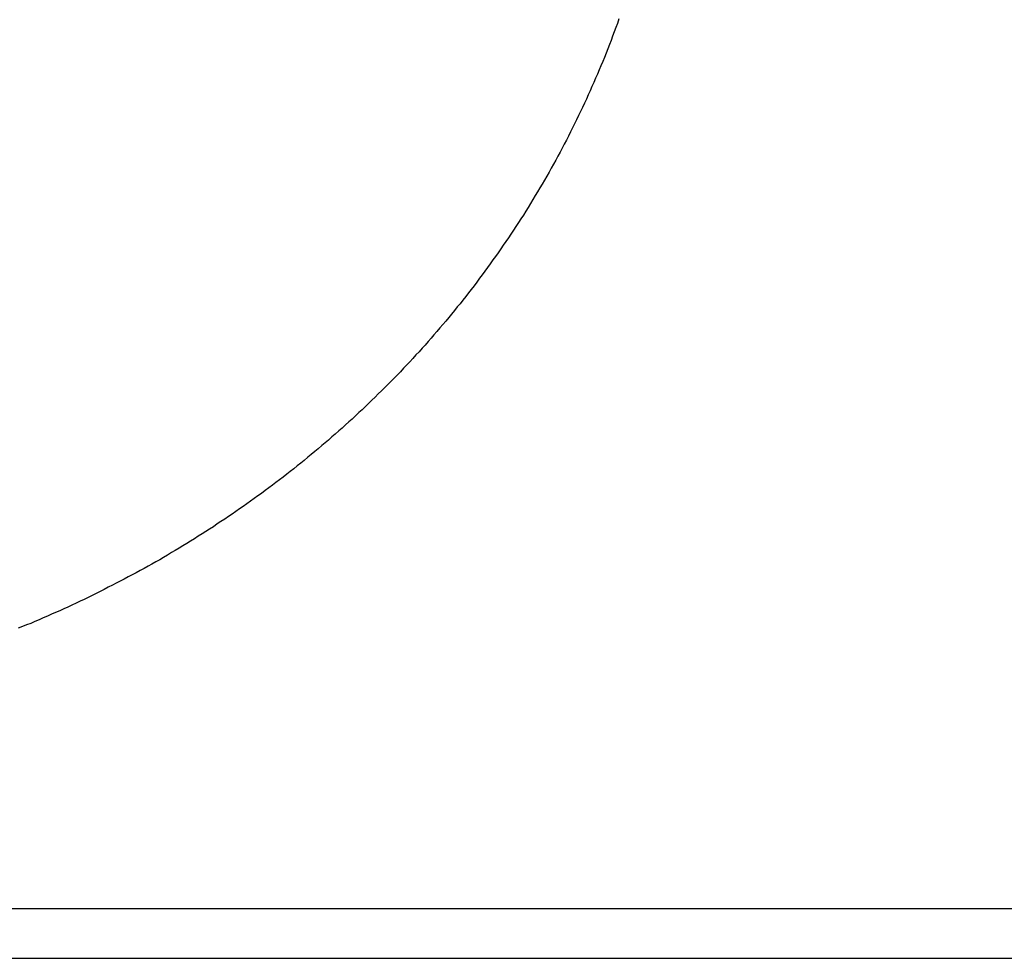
# Model space of a CAD drawing. Extents: x 1107 to 4046, y 937 to 3355.
# Tile 352 of 656: x 2157.5 to 2159.98, y 2649.31 to 2651.67. Entities that reach past the tile are written whole.
import ezdxf

# ---------------------------------------------------------------- set-up
doc = ezdxf.new("R2010")
doc.units = 0
doc.layers.add('KF_VIDA_L___C_REAR', color=7, linetype='CONTINUOUS')

# ---------------------------------------------------------------- blocks, each defined once
blk = doc.blocks.new('KF_VIDA_L___C_REAR')
at = {"layer": 'KF_VIDA_L___C_REAR'}
for p, q in [((-49, 960.219817), (49, 960.219817)), ((-49, 960.094817), (49, 960.094817))]:
    blk.add_line(p, q, dxfattribs=at)
blk.add_polyline3d([(-27.9695, 962.457, 0), (-27.9733, 962.446, 0), (-27.9772, 962.436, 0), (-27.9812, 962.425, 0), (-27.9852, 962.414, 0), (-27.9892, 962.403, 0), (-27.9933, 962.393, 0), (-27.9975, 962.382, 0), (-28.0017, 962.371, 0), (-28.0059, 962.36, 0), (-28.0102, 962.35, 0), (-28.0146, 962.339, 0), (-28.019, 962.329, 0), (-28.0235, 962.318, 0), (-28.028, 962.308, 0), (-28.0326, 962.297, 0), (-28.0372, 962.287, 0), (-28.0418, 962.276, 0), (-28.0465, 962.266, 0), (-28.0513, 962.255, 0), (-28.0561, 962.245, 0), (-28.061, 962.234, 0), (-28.0659, 962.224, 0), (-28.0708, 962.214, 0), (-28.0758, 962.203, 0), (-28.0809, 962.193, 0), (-28.086, 962.183, 0), (-28.0911, 962.173, 0), (-28.0963, 962.162, 0), (-28.1015, 962.152, 0), (-28.1068, 962.142, 0), (-28.1122, 962.132, 0), (-28.1175, 962.122, 0), (-28.123, 962.112, 0), (-28.1284, 962.102, 0), (-28.134, 962.092, 0), (-28.1395, 962.082, 0), (-28.1451, 962.072, 0), (-28.1508, 962.062, 0), (-28.1565, 962.052, 0), (-28.1622, 962.042, 0), (-28.168, 962.032, 0), (-28.1739, 962.022, 0), (-28.1798, 962.013, 0), (-28.1857, 962.003, 0), (-28.1917, 961.993, 0), (-28.1977, 961.983, 0), (-28.2037, 961.974, 0), (-28.2098, 961.964, 0), (-28.216, 961.954, 0), (-28.2222, 961.945, 0), (-28.2284, 961.935, 0), (-28.2347, 961.926, 0), (-28.241, 961.916, 0), (-28.2474, 961.907, 0), (-28.2538, 961.897, 0), (-28.2602, 961.888, 0), (-28.2667, 961.879, 0), (-28.2732, 961.869, 0), (-28.2798, 961.86, 0), (-28.2864, 961.851, 0), (-28.2931, 961.841, 0), (-28.2998, 961.832, 0), (-28.3065, 961.823, 0), (-28.3133, 961.814, 0), (-28.3201, 961.805, 0), (-28.327, 961.795, 0), (-28.3339, 961.786, 0), (-28.3408, 961.777, 0), (-28.3478, 961.768, 0), (-28.3548, 961.759, 0), (-28.3619, 961.75, 0), (-28.369, 961.741, 0), (-28.3761, 961.733, 0), (-28.3833, 961.724, 0), (-28.3905, 961.715, 0), (-28.3977, 961.706, 0), (-28.405, 961.697, 0), (-28.4124, 961.689, 0), (-28.4197, 961.68, 0), (-28.4271, 961.671, 0), (-28.4346, 961.663, 0), (-28.4421, 961.654, 0), (-28.4496, 961.646, 0), (-28.4571, 961.637, 0), (-28.4647, 961.629, 0), (-28.4723, 961.62, 0), (-28.48, 961.612, 0), (-28.4877, 961.603, 0), (-28.4954, 961.595, 0), (-28.5032, 961.587, 0), (-28.511, 961.579, 0), (-28.5189, 961.57, 0), (-28.5267, 961.562, 0), (-28.5346, 961.554, 0), (-28.5426, 961.546, 0), (-28.5506, 961.538, 0), (-28.5586, 961.53, 0), (-28.5666, 961.522, 0), (-28.5747, 961.514, 0), (-28.5828, 961.506, 0), (-28.591, 961.498, 0), (-28.5992, 961.49, 0), (-28.6074, 961.482, 0), (-28.6156, 961.474, 0), (-28.6239, 961.467, 0), (-28.6322, 961.459, 0), (-28.6406, 961.451, 0), (-28.649, 961.444, 0), (-28.6574, 961.436, 0), (-28.6658, 961.428, 0), (-28.6743, 961.421, 0), (-28.6828, 961.413, 0), (-28.6913, 961.406, 0), (-28.6999, 961.398, 0), (-28.7085, 961.391, 0), (-28.7171, 961.384, 0), (-28.7258, 961.376, 0), (-28.7345, 961.369, 0), (-28.7432, 961.362, 0), (-28.752, 961.355, 0), (-28.7608, 961.347, 0), (-28.7696, 961.34, 0), (-28.7784, 961.333, 0), (-28.7873, 961.326, 0), (-28.7962, 961.319, 0), (-28.8051, 961.312, 0), (-28.8141, 961.305, 0), (-28.8231, 961.298, 0), (-28.8321, 961.291, 0), (-28.8411, 961.285, 0), (-28.8502, 961.278, 0), (-28.8593, 961.271, 0), (-28.8684, 961.264, 0), (-28.8776, 961.258, 0), (-28.8867, 961.251, 0), (-28.8959, 961.244, 0), (-28.9052, 961.238, 0), (-28.9144, 961.231, 0), (-28.9237, 961.225, 0), (-28.933, 961.218, 0), (-28.9424, 961.212, 0), (-28.9517, 961.206, 0), (-28.9611, 961.199, 0), (-28.9705, 961.193, 0), (-28.98, 961.187, 0), (-28.9894, 961.18, 0), (-28.9989, 961.174, 0), (-29.0085, 961.168, 0), (-29.018, 961.162, 0), (-29.0276, 961.156, 0), (-29.0371, 961.15, 0), (-29.0468, 961.144, 0), (-29.0564, 961.138, 0), (-29.066, 961.132, 0), (-29.0757, 961.126, 0), (-29.0854, 961.12, 0), (-29.0952, 961.115, 0), (-29.1049, 961.109, 0), (-29.1147, 961.103, 0), (-29.1245, 961.097, 0), (-29.1343, 961.092, 0), (-29.1441, 961.086, 0), (-29.154, 961.081, 0), (-29.1639, 961.075, 0), (-29.1738, 961.07, 0), (-29.1837, 961.064, 0), (-29.1937, 961.059, 0), (-29.2037, 961.054, 0), (-29.2136, 961.048, 0), (-29.2237, 961.043, 0), (-29.2337, 961.038, 0), (-29.2437, 961.033, 0), (-29.2538, 961.028, 0), (-29.2639, 961.022, 0), (-29.274, 961.017, 0), (-29.2842, 961.012, 0), (-29.2943, 961.007, 0), (-29.3045, 961.002, 0), (-29.3147, 960.997, 0), (-29.3249, 960.993, 0), (-29.3351, 960.988, 0), (-29.3454, 960.983, 0), (-29.3556, 960.978, 0), (-29.3659, 960.974, 0), (-29.3762, 960.969, 0), (-29.3865, 960.964, 0), (-29.3969, 960.96, 0), (-29.4072, 960.955, 0), (-29.4176, 960.951, 0), (-29.428, 960.946, 0), (-29.4384, 960.942, 0), (-29.4488, 960.937, 0), (-29.4593, 960.933, 0), (-29.4697, 960.929, 0), (-29.4802, 960.925, 0)], dxfattribs=at)

msp = doc.modelspace()

# ---------------------------------------------------------------- block references
at = {"layer": 'KF_VIDA_L___C_REAR'}
msp.add_blockref('KF_VIDA_L___C_REAR', (2186.9791, 1689.2132), dxfattribs=at)

doc.saveas('drawing.dxf')
